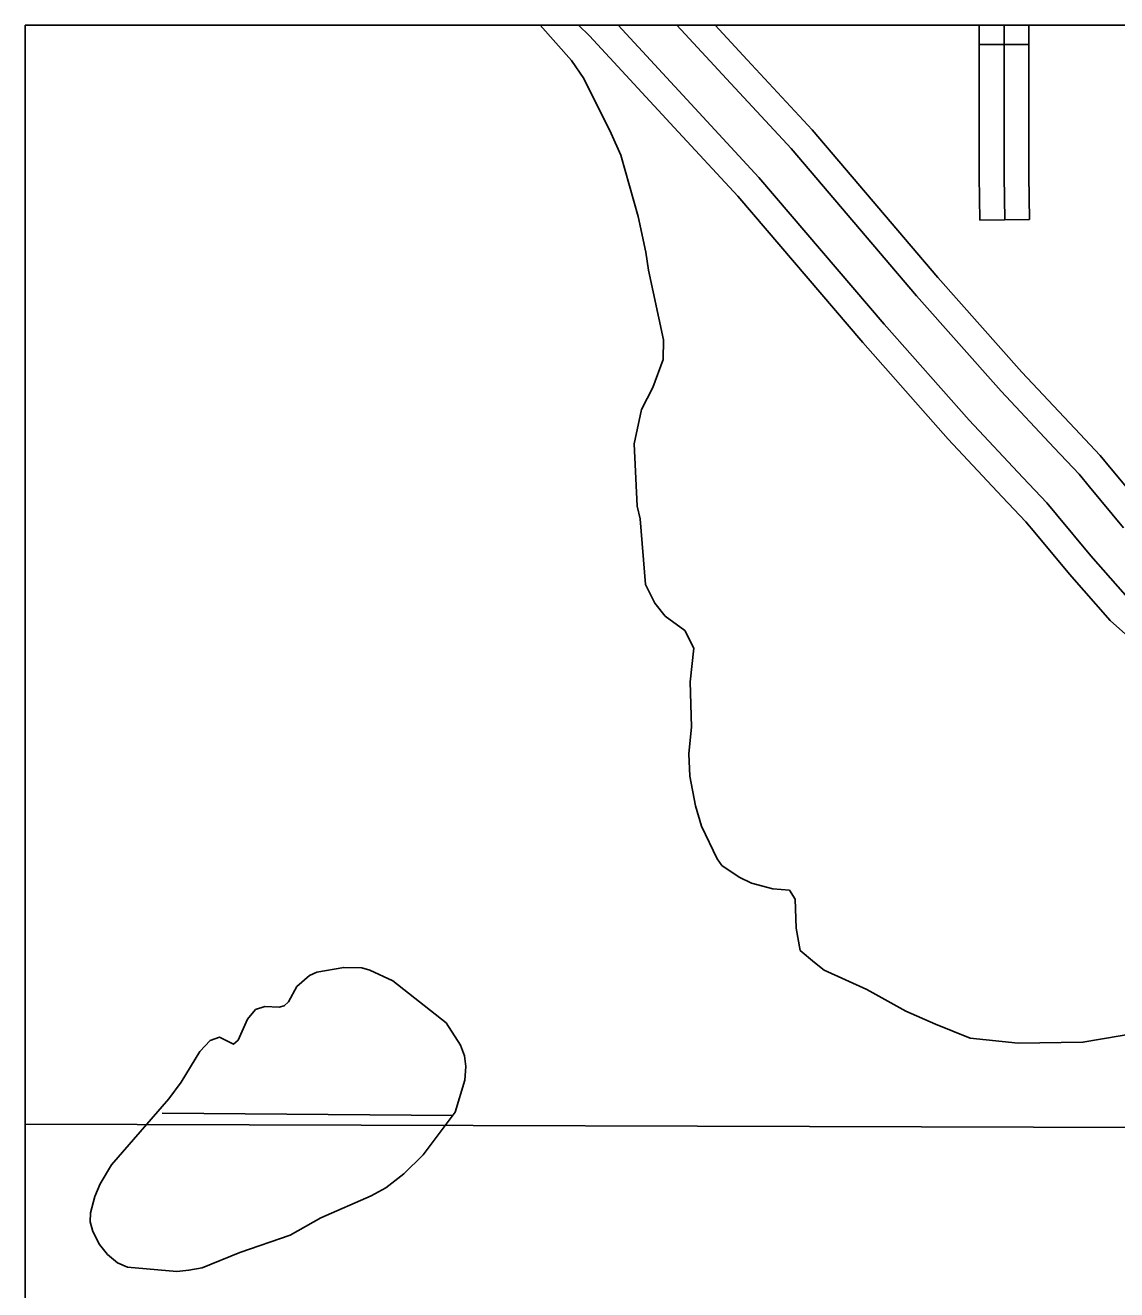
# Model space of a CAD drawing. Extents: x 1374139 to 1377472, y 1168351 to 1170484.
# Drawn here: x 1375090 to 1375155.8, y 1169503.2 to 1169579.4 of the extents above; entities that cross this region are included whole.
import ezdxf

# ---------------------------------------------------------------- set-up
doc = ezdxf.new("R2010")
doc.units = 0
doc.layers.add('26', color=7, linetype='Continuous')
doc.layers.add('Default', color=7, linetype='Continuous')

msp = doc.modelspace()

# ---------------------------------------------------------------- linework, layer by layer
at = {"layer": '26'}
msp.add_lwpolyline([(1375090.004, 1169579.427), (1376597.426, 1169579.427), (1376597.426, 1168653.788), (1375090.004, 1168653.788)], close=True, dxfattribs=at)
at = {"layer": 'Default'}
for p, q in [((1375132.244, 1169576.191), (1375129.259, 1169579.427)), ((1375129.259, 1169579.427), (1375131.572, 1169579.427)), ((1375131.572, 1169579.427), (1375133.491, 1169577.347)), ((1375150.473, 1169578.266), (1375147.473, 1169578.266)), ((1375133.491, 1169577.347), (1375137.418, 1169573.126)), ((1375136.148, 1169571.996), (1375132.244, 1169576.191)), ((1375137.418, 1169573.126), (1375144.988, 1169564.24)), ((1375143.704, 1169563.125), (1375136.148, 1169571.996)), ((1375150.508, 1169567.726), (1375147.508, 1169567.687)), ((1375144.988, 1169564.24), (1375150.049, 1169558.529)), ((1375148.792, 1169557.384), (1375143.704, 1169563.125)), ((1375150.049, 1169558.529), (1375153.235, 1169555.128)), ((1375151.996, 1169553.965), (1375148.792, 1169557.384)), ((1375153.235, 1169555.128), (1375154.764, 1169553.501)), ((1375153.492, 1169552.372), (1375151.996, 1169553.965)), ((1375154.764, 1169553.501), (1375155.43, 1169552.707)), ((1375155.43, 1169552.707), (1375157.465, 1169550.25)), ((1375154.125, 1169551.618), (1375153.492, 1169552.372)), ((1375156.173, 1169549.145), (1375154.125, 1169551.618)), ((1375812.861, 1169510.916), (1375090.004, 1169513.226))]:
    msp.add_line(p, q, dxfattribs=at)
for points in [[(1375144.841, 1169519.239), (1375143.049, 1169520.034), (1375140.71, 1169521.342), (1375138.132, 1169522.507), (1375137.546, 1169522.959), (1375136.695, 1169523.688), (1375136.455, 1169525.027), (1375136.389, 1169526.769), (1375136.041, 1169527.325), (1375135.04, 1169527.39), (1375133.755, 1169527.732), (1375133.009, 1169528.102), (1375131.978, 1169528.808), (1375131.693, 1169529.204), (1375130.743, 1169531.174), (1375130.385, 1169532.391), (1375130.039, 1169534.189), (1375129.979, 1169535.53), (1375130.135, 1169537.155), (1375130.054, 1169539.879), (1375130.284, 1169541.906), (1375129.749, 1169542.96), (1375128.556, 1169543.824), (1375127.924, 1169544.616), (1375127.367, 1169545.73), (1375127.049, 1169549.692), (1375126.858, 1169550.451), (1375126.682, 1169554.215), (1375127.131, 1169556.285), (1375127.812, 1169557.598), (1375128.427, 1169559.29), (1375128.449, 1169560.472), (1375127.547, 1169564.666), (1375127.391, 1169565.766), (1375126.919, 1169567.903), (1375125.884, 1169571.594), (1375125.305, 1169572.908), (1375123.655, 1169576.23), (1375122.92, 1169577.301), (1375121.015, 1169579.427)], [(1375123.337, 1169579.427), (1375123.989, 1169578.798), (1375129.09, 1169573.269), (1375132.936, 1169569.136), (1375140.458, 1169560.305), (1375145.614, 1169554.488), (1375148.859, 1169551.023), (1375150.276, 1169549.515), (1375150.822, 1169548.864), (1375152.904, 1169546.351), (1375155.356, 1169543.571), (1375158.819, 1169540.485), (1375160.966, 1169538.605), (1375162.543, 1169537.3), (1375164.285, 1169535.992), (1375165.67, 1169535.033), (1375166.497, 1169534.406)], [(1375167.524, 1169535.76), (1375166.668, 1169536.41), (1375165.28, 1169537.371), (1375163.596, 1169538.635), (1375162.069, 1169539.9), (1375159.944, 1169541.759), (1375156.563, 1169544.772), (1375154.196, 1169547.456), (1375152.128, 1169549.953), (1375151.547, 1169550.645), (1375150.099, 1169552.186), (1375146.87, 1169555.633), (1375141.742, 1169561.42), (1375134.206, 1169570.266), (1375130.337, 1169574.424), (1375125.721, 1169579.427)], [(1375147.473, 1169578.266), (1375147.473, 1169579.427)], [(1375149.008, 1169567.706), (1375148.973, 1169570.345), (1375148.973, 1169579.427)], [(1375150.473, 1169578.266), (1375150.473, 1169579.427)], [(1375147.508, 1169567.687), (1375147.473, 1169570.335), (1375147.473, 1169578.266)], [(1375150.508, 1169567.726), (1375150.473, 1169570.355), (1375150.473, 1169578.266)], [(1375115.904, 1169513.944), (1375113.977, 1169511.38), (1375112.801, 1169510.234), (1375111.718, 1169509.39), (1375110.848, 1169508.911), (1375107.815, 1169507.567), (1375105.957, 1169506.527), (1375102.938, 1169505.484), (1375100.658, 1169504.556), (1375099.86, 1169504.42), (1375099.142, 1169504.345), (1375096.157, 1169504.605), (1375095.551, 1169504.873), (1375094.961, 1169505.363), (1375094.469, 1169505.974), (1375094.073, 1169506.747), (1375093.921, 1169507.326), (1375093.93, 1169507.867), (1375094.19, 1169508.854), (1375094.514, 1169509.622), (1375095.19, 1169510.778), (1375098.649, 1169514.737), (1375099.388, 1169515.754), (1375100.51, 1169517.6), (1375101.137, 1169518.254), (1375101.713, 1169518.466), (1375102.541, 1169518.042), (1375102.836, 1169518.289), (1375103.391, 1169519.543), (1375103.878, 1169520.134), (1375104.435, 1169520.305), (1375105.296, 1169520.263), (1375105.594, 1169520.349), (1375105.869, 1169520.595), (1375106.37, 1169521.507), (1375107.136, 1169522.184), (1375107.572, 1169522.373)], [(1375107.572, 1169522.373), (1375109.186, 1169522.666), (1375110.287, 1169522.629), (1375110.77, 1169522.498), (1375112.143, 1169521.845), (1375115.354, 1169519.324), (1375116.222, 1169517.979), (1375116.455, 1169517.342), (1375116.548, 1169516.703), (1375116.485, 1169515.88), (1375115.904, 1169513.944)], [(1375144.841, 1169519.239), (1375146.93, 1169518.398), (1375149.814, 1169518.097), (1375153.719, 1169518.158), (1375161.529, 1169519.48), (1375171.622, 1169520.201), (1375176.068, 1169520.442), (1375178.531, 1169520.562), (1375179.732, 1169520.261), (1375183.697, 1169515.753), (1375184.478, 1169514.912), (1375185.163, 1169514.611), (1375186.184, 1169514.611), (1375188.227, 1169515.753), (1375189.789, 1169517.376), (1375191.411, 1169518.638), (1375192.432, 1169518.879), (1375193.033, 1169518.999)], [(1375098.249, 1169513.879), (1375115.754, 1169513.744)]]:
    msp.add_lwpolyline(points, dxfattribs=at)

doc.saveas('drawing.dxf')
